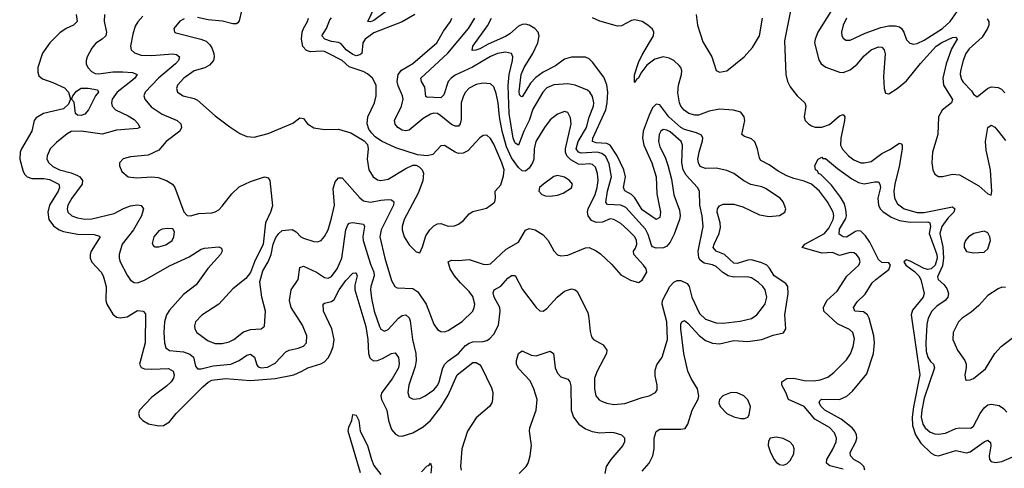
# Model space of a CAD drawing. Header units: inches. Extents: x 1843162 to 1959474, y 907081 to 1016326.
# Tile 381 of 656: x 1892122 to 1897704, y 960680 to 963220. Entities that reach past the tile are written whole.
import ezdxf

# ---------------------------------------------------------------- set-up
doc = ezdxf.new("R2010")
doc.units = ezdxf.units.IN
doc.header["$MEASUREMENT"] = 0
doc.layers.add('B8996', color=7, linetype='Continuous')

msp = doc.modelspace()

# ---------------------------------------------------------------- linework, layer by layer
at = {"layer": 'B8996', "color": 5}
for points, elevation in [([(1896748.6, 963311.4), (1896647.5, 963150), (1896630.7, 963110), (1896628.5, 963090), (1896652.8, 962992.8), (1896666, 962970), (1896691.8, 962951.8), (1896770, 962923), (1896790, 962922.3), (1896830, 962937), (1896870, 962968.1), (1896910, 963015.8), (1896950, 963050.6), (1896990, 963066), (1897010, 963064.9), (1897023.5, 963050), (1897027.5, 963027.5), (1897018.8, 962898.8), (1897022.2, 962830), (1897030, 962804.4), (1897050, 962801.5), (1897096.9, 962830), (1897150, 962873.7), (1897228.3, 962971.7), (1897317.3, 963070), (1897350, 963092.3), (1897410, 963118.8), (1897430, 963121.1), (1897435.3, 963115.3), (1897436.9, 963110), (1897405.4, 963054.6), (1897374, 962970), (1897356.3, 962890), (1897359.9, 962850), (1897410.6, 962769.4), (1897404.8, 962750), (1897352.3, 962707.7), (1897331.2, 962670), (1897327.5, 962570), (1897296.9, 962470), (1897293.3, 962410), (1897298.7, 962370), (1897310, 962344.9), (1897330, 962332.9), (1897352.6, 962332.6), (1897410, 962345.7), (1897450, 962342.8), (1897559.8, 962279.8), (1897610, 962234.9), (1897630, 962226.8), (1897633.3, 962246.7), (1897624.8, 962370), (1897602, 962482), (1897597.8, 962530), (1897609.9, 962610.1), (1897630, 962623.6), (1897650, 962611), (1897670, 962590.2), (1897710, 962536)], 520), ([(1892441.8, 963250), (1892447.1, 963210), (1892426.3, 963190), (1892384.7, 963170), (1892350, 963146.6), (1892292.6, 963090), (1892250, 963031.2), (1892225, 962950), (1892224.2, 962924.2), (1892230, 962902.4), (1892250, 962885.4), (1892310, 962864.8), (1892375, 962835), (1892399, 962810), (1892408.8, 962770), (1892397.8, 962742.2), (1892370, 962715.4), (1892256.4, 962690), (1892214.8, 962665.2), (1892203.5, 962650), (1892191, 962590), (1892131.1, 962490), (1892124.6, 962470), (1892121.6, 962430), (1892140.7, 962360.7), (1892150, 962343.5), (1892164.1, 962330), (1892190, 962320.7), (1892259, 962321), (1892290, 962316.5), (1892343, 962290), (1892347.7, 962270), (1892340.1, 962250), (1892291.5, 962170), (1892280.5, 962130), (1892286.1, 962090), (1892313.1, 962053.1), (1892345.4, 962030), (1892370, 962021), (1892450, 962005.8), (1892543.2, 962003.2), (1892574.5, 961994.5), (1892577, 961990), (1892527.1, 961910), (1892520.5, 961890), (1892521.2, 961870), (1892530, 961847.7), (1892582.9, 961790), (1892595.5, 961770), (1892611.2, 961710), (1892610.8, 961630.8), (1892614.8, 961610), (1892650, 961553.1), (1892670, 961536.9), (1892691.9, 961531.9), (1892730, 961538.5), (1892790, 961573.1), (1892822, 961570), (1892835.7, 961555.7), (1892833.1, 961390), (1892800.1, 961270), (1892810, 961250.2), (1892830, 961244.2), (1892870, 961241.2), (1892964.7, 961244.7), (1892991.2, 961230), (1892996.5, 961210), (1892992.7, 961190), (1892980.6, 961170), (1892954.8, 961145.2), (1892870, 961083.2), (1892800.6, 961010), (1892794.5, 960990), (1892801.5, 960970), (1892820.2, 960950), (1892852.7, 960932.7), (1892910, 960920.7), (1892936.7, 960923.3), (1892970, 960942.7), (1893008.7, 960991.3), (1893159.1, 961140.9), (1893190, 961167.9), (1893210, 961178.7), (1893287.8, 961187.8), (1893430, 961177.8), (1893570, 961188.6), (1893675.1, 961210), (1893721.6, 961230), (1893754.5, 961250), (1893828.5, 961271.5), (1893850, 961283.6), (1893870, 961305), (1893885.9, 961334.1), (1893898.7, 961370), (1893903.9, 961410), (1893891.8, 961470), (1893844.7, 961570), (1893842.6, 961610), (1893850, 961615.8), (1893890, 961625.6), (1893903.7, 961636.3), (1893932, 961690), (1893970, 961743), (1894010, 961784.4), (1894026.2, 961786.2), (1894030, 961785.5), (1894034.4, 961770), (1894022.6, 961717.4), (1894021.5, 961690), (1894083.6, 961483.6), (1894096.3, 961410), (1894099.1, 961330), (1894106.5, 961306.5), (1894115.6, 961295.6), (1894129.1, 961289.1), (1894150, 961290.7), (1894178.4, 961301.6), (1894230, 961331), (1894250, 961333.8), (1894270, 961308), (1894273.6, 961273.6), (1894268.7, 961250), (1894233.7, 961186.3), (1894175.1, 961110), (1894169.5, 961090), (1894173.4, 961070), (1894203.3, 961010), (1894213.4, 960950), (1894230, 960900.2), (1894252.7, 960872.7), (1894270, 960863.2), (1894290, 960861.5), (1894350, 960880.9), (1894410, 960915), (1894450, 960951.3), (1894510, 961025.9), (1894550, 961093.7), (1894602.1, 961210), (1894690, 961278.4), (1894710, 961279.5), (1894728.4, 961268.4), (1894737, 961257), (1894796.6, 961136.6), (1894803.2, 961110), (1894803, 961070), (1894798, 961050), (1894786, 961030), (1894710, 960966.6), (1894660.5, 960890), (1894628.8, 960790), (1894620.4, 960690), (1894625, 960670)], 520), ([(1892601.8, 963250), (1892600.2, 963210), (1892614.4, 963150), (1892610.2, 963130), (1892590, 963109.7), (1892553.3, 963086.7), (1892530, 963059.6), (1892503.6, 963010), (1892498.3, 962990), (1892499, 962970), (1892507.6, 962950), (1892528.1, 962928.1), (1892550, 962916.5), (1892570, 962914), (1892650, 962925.1), (1892706.1, 962926.1), (1892761.4, 962921.4), (1892787, 962910), (1892774.2, 962890), (1892751.8, 962870), (1892674.1, 962810), (1892646.5, 962770), (1892642.1, 962750), (1892646.6, 962730), (1892664.5, 962710), (1892736.2, 962676.2), (1892770, 962655.3), (1892793.8, 962630), (1892803.1, 962610), (1892790, 962604.2), (1892670, 962595.1), (1892590, 962571.4), (1892470.1, 962589.9), (1892413.1, 962586.9), (1892390, 962574.5), (1892330, 962526), (1892294.2, 962490), (1892277.1, 962450), (1892275.9, 962430), (1892286.2, 962410), (1892310.2, 962390), (1892347.7, 962370), (1892413, 962353), (1892450, 962337.5), (1892463.2, 962330), (1892477.8, 962310), (1892476.6, 962290), (1892416.4, 962210), (1892394.4, 962170), (1892390.8, 962150), (1892395.4, 962130), (1892417.7, 962110), (1892450, 962097.7), (1892490, 962090.6), (1892530, 962092), (1892656.7, 962123.3), (1892710, 962152.1), (1892750, 962166.6), (1892790, 962172.4), (1892810, 962168.9), (1892822.9, 962150), (1892812.5, 962110), (1892766.3, 962030), (1892702.3, 961950), (1892685.4, 961890), (1892685.4, 961870), (1892691.8, 961850), (1892730, 961773.7), (1892750, 961745.3), (1892770, 961731.7), (1892790, 961730.2), (1892830, 961745.2), (1892970, 961825.9), (1893083, 961877), (1893150, 961921.2), (1893170, 961927.3), (1893250, 961934), (1893266.2, 961926.2), (1893268.7, 961910), (1893260.2, 961890), (1893189.1, 961810.9), (1893121.7, 961718.3), (1893050, 961663.5), (1892970, 961575.2), (1892954.2, 961550), (1892941.9, 961510), (1892938.4, 961450), (1892942, 961390), (1892950, 961362.6), (1892970, 961346.7), (1893050, 961339.5), (1893086.6, 961326.6), (1893106.7, 961310), (1893118.8, 961258.8), (1893130, 961243.6), (1893150, 961244.3), (1893218.9, 961261.1), (1893318.9, 961270), (1893366, 961290), (1893410, 961321.7), (1893430, 961325.9), (1893451.9, 961310), (1893465.8, 961265.8), (1893474.5, 961254.5), (1893490, 961248.7), (1893527.4, 961252.6), (1893570, 961275.8), (1893630, 961339.2), (1893650, 961348.3), (1893700.5, 961359.5), (1893730, 961372.7), (1893747.3, 961390), (1893749.7, 961430), (1893725.7, 961490), (1893661.4, 961590), (1893651.6, 961630), (1893661, 961690), (1893699.5, 961750), (1893710, 961817.3), (1893730, 961824.9), (1893804, 961790), (1893850, 961760.9), (1893870, 961757.4), (1893890, 961767), (1893921.7, 961810), (1893947.5, 961870), (1893969.9, 962030.1), (1893981.2, 962058.8), (1893990, 962069), (1894008.7, 962071.3), (1894070, 962062), (1894076, 962050), (1894067.6, 961992.4), (1894069.1, 961970), (1894110, 961836.1), (1894128.8, 961790), (1894131.4, 961770), (1894112.9, 961710), (1894110.7, 961690), (1894116.8, 961643.2), (1894130.6, 961570), (1894162.4, 961482.4), (1894170, 961467.7), (1894190, 961456.2), (1894210, 961465.2), (1894270, 961530.9), (1894290, 961544.8), (1894310, 961548.4), (1894330, 961531.5), (1894335.7, 961515.7), (1894349.2, 961410), (1894367.2, 961330), (1894369.5, 961290), (1894363.5, 961256.5), (1894327.8, 961150), (1894321.3, 961110), (1894330, 961083), (1894351.5, 961071.5), (1894390, 961074.9), (1894419.7, 961090), (1894470, 961125.4), (1894490, 961149.2), (1894500.5, 961170), (1894520.2, 961250), (1894531.2, 961270), (1894550.7, 961289.3), (1894609.8, 961330), (1894650, 961375.8), (1894670, 961389.5), (1894690, 961395.9), (1894750, 961397.5), (1894770, 961403.6), (1894786.1, 961413.9), (1894810, 961439.5), (1894835.5, 961490), (1894846.5, 961570), (1894843.2, 961590), (1894810.7, 961650), (1894805.3, 961674.7), (1894811.6, 961690), (1894850, 961712.1), (1894890, 961756.1), (1894910, 961771.3), (1894931, 961771), (1894971.8, 961691.8), (1895050, 961590.3), (1895070, 961572), (1895090, 961570.3), (1895110, 961584.2), (1895168.7, 961650), (1895210, 961684.1), (1895250, 961696.5), (1895271.6, 961691.6), (1895281.8, 961681.8), (1895342.3, 961562.3), (1895349.3, 961530), (1895355.2, 961455.2), (1895364.2, 961424.2), (1895374.9, 961410), (1895430, 961379), (1895450.2, 961350), (1895449.2, 961330), (1895395.3, 961230), (1895381.3, 961190), (1895380.6, 961130), (1895388.2, 961090), (1895407.8, 961067.8), (1895421, 961061), (1895450, 961049.2), (1895490, 961041.6), (1895553, 961047), (1895650, 961081.8), (1895689.8, 961090.2), (1895726.6, 961110), (1895735.3, 961124.7), (1895736.1, 961150), (1895723.8, 961203.8), (1895723.9, 961236.1), (1895733.8, 961266.2), (1895764.1, 961310), (1895793.8, 961410), (1895790.7, 961510), (1895763.2, 961610), (1895765.4, 961630), (1895806.9, 961710), (1895830, 961733.9), (1895850, 961742.7), (1895870, 961742.7), (1895906.8, 961726.8), (1895916.8, 961710), (1895931.6, 961650), (1895976.6, 961556.6), (1896010, 961524.4), (1896070, 961503.1), (1896110, 961501.2), (1896207.1, 961512.9), (1896271, 961529), (1896300.4, 961550), (1896333.8, 961590), (1896347.9, 961612.1), (1896356.8, 961650), (1896348, 961690), (1896334.2, 961710), (1896310, 961732.2), (1896270, 961758.1), (1896245.1, 961765.1), (1896170, 961762.6), (1896138.2, 961770), (1896108.4, 961788.4), (1896070, 961823.6), (1896050, 961832.9), (1896002.5, 961842.5), (1895979.2, 961859.2), (1895972.3, 961872.3), (1895968.5, 961910), (1895995.8, 962050), (1895990, 962109.2), (1895976.8, 962170), (1895975.3, 962250), (1895964.5, 962270), (1895899.9, 962339.9), (1895882.5, 962370), (1895874.9, 962410), (1895880.2, 962510), (1895871.9, 962530), (1895810, 962584.9), (1895790, 962595.6), (1895770, 962598.6), (1895756.5, 962590), (1895747.5, 962570), (1895743.1, 962530), (1895750, 962500.3), (1895781.2, 962441.2), (1895797.2, 962397.2), (1895817.1, 962317.1), (1895831, 962229), (1895861.6, 962141.6), (1895866.1, 962110), (1895863.1, 962090), (1895833.1, 962006.9), (1895810, 961961.1), (1895790, 961938.8), (1895770.9, 961929.1), (1895730, 961927), (1895710, 961935), (1895703.5, 961943.5), (1895684.8, 962004.8), (1895670, 962033.7), (1895557.2, 962157.2), (1895530, 962169.9), (1895453.9, 962173.9), (1895445.2, 962185.2), (1895454.4, 962250), (1895476.5, 962330), (1895464, 962404), (1895445.6, 962445.6), (1895423, 962463), (1895396.2, 962470), (1895304.7, 962464.7), (1895289.9, 962470), (1895276.8, 962490), (1895287.4, 962530), (1895334.7, 962610), (1895351.1, 962668.9), (1895375.5, 962730), (1895377.4, 962750), (1895370, 962784.7), (1895353.8, 962810), (1895341.2, 962821.2), (1895270.5, 962850.5), (1895230, 962857.5), (1895150, 962852.5), (1895110, 962834.9), (1895088.2, 962810), (1895030, 962714.2), (1895011, 962650), (1894979.5, 962590), (1894950, 962509.8), (1894930, 962521.1), (1894919.7, 962550), (1894896, 962690), (1894891.4, 962848.6), (1894897.5, 962910), (1894915.9, 962990), (1894917, 963010), (1894909.6, 963030), (1894876.6, 963036.6), (1894830, 963029.3), (1894790, 963011.7), (1894687.9, 962952.1), (1894590, 962906.7), (1894567.2, 962890), (1894550.1, 962869.9), (1894525.8, 962794.2), (1894510, 962777.5), (1894430, 962781.4), (1894424.9, 962784.9), (1894418.9, 962838.9), (1894400.3, 962870), (1894395.1, 962890), (1894548.1, 963031.9), (1894666.7, 963170), (1894702.7, 963230)], 540), ([(1892820.3, 963239.7), (1892792.1, 963207.9), (1892777, 963183), (1892762.3, 963137.7), (1892749.4, 963070), (1892753.4, 963050), (1892772.4, 963032.4), (1892810, 963020.6), (1892870, 963017.2), (1892987.1, 963027.1), (1893010, 963022.9), (1893027.7, 963010), (1893022.2, 962990), (1893005.1, 962970), (1892908.5, 962890), (1892832.1, 962810), (1892824.9, 962790), (1892831.1, 962770), (1892867.5, 962727.5), (1892930, 962685.9), (1893014.9, 962650), (1893036, 962630), (1893038.9, 962610), (1893030.3, 962590), (1892952.7, 962530), (1892910, 962481.2), (1892850, 962452.9), (1892750, 962444), (1892707.3, 962432.7), (1892687.3, 962410), (1892687.7, 962392.3), (1892701.2, 962361.2), (1892736, 962330), (1892784.7, 962324.7), (1892870, 962330.2), (1892907.5, 962327.5), (1892954, 962310), (1892987.6, 962290), (1893001.2, 962270), (1893053, 962133), (1893070.8, 962110.8), (1893090, 962110.7), (1893136.6, 962123.4), (1893210, 962127), (1893230, 962132), (1893250, 962144.2), (1893270, 962164.2), (1893324.8, 962235.2), (1893366.7, 962273.3), (1893430, 962304.1), (1893510, 962330.3), (1893530, 962324.9), (1893540.4, 962310), (1893554.1, 962165.9), (1893542.7, 962130), (1893514.9, 962070), (1893501.5, 961950), (1893452.4, 961850), (1893430.4, 961789.6), (1893404.2, 961755.8), (1893330, 961696.9), (1893250.7, 961609.3), (1893153.4, 961546.6), (1893117.7, 961510), (1893112.7, 961487.3), (1893115.2, 961470), (1893126.2, 961450), (1893190, 961401.7), (1893230, 961386), (1893270, 961387.3), (1893310, 961396.2), (1893335.4, 961410), (1893390, 961453.4), (1893430, 961466.2), (1893490, 961470.3), (1893510, 961484.4), (1893514.6, 961570), (1893494, 961650), (1893483.1, 961736.9), (1893500.9, 961799.1), (1893530.8, 961850), (1893547.3, 961890), (1893559.1, 961950), (1893572.9, 961987.1), (1893590, 962010.7), (1893610, 962027.7), (1893667, 962033), (1893690, 962019.3), (1893714.9, 961990), (1893730, 961982.8), (1893790, 961963.6), (1893810, 961962.6), (1893830, 961970.4), (1893850, 961992.4), (1893869.8, 962030), (1893890, 962097.1), (1893906.7, 962170), (1893898.1, 962261.9), (1893910, 962302), (1893930, 962325.5), (1893950, 962324.4), (1894050, 962211.8), (1894070, 962195.1), (1894110, 962186.9), (1894170, 962199.3), (1894210, 962201.5), (1894230, 962200.2), (1894243.7, 962190), (1894240.7, 962170), (1894170.1, 962030), (1894164, 961990), (1894192.5, 961870), (1894230, 961743.8), (1894249.3, 961709.3), (1894261.7, 961701.7), (1894350, 961699), (1894379.8, 961679.8), (1894426.4, 961610), (1894470, 961497.1), (1894490, 961466.7), (1894510, 961454.6), (1894530, 961452.9), (1894550, 961459.6), (1894630, 961511.1), (1894689.8, 961570), (1894699.1, 961590), (1894701.5, 961610), (1894690, 961653.5), (1894670, 961681.6), (1894620.2, 961730), (1894586.7, 961770), (1894561.6, 961810), (1894551.6, 961850), (1894570, 961859.7), (1894610, 961857.1), (1894670, 961862), (1894750, 961836.6), (1894770, 961834.2), (1894790, 961837.8), (1894879.7, 961920.3), (1894950, 961960.9), (1894990, 962028), (1895010, 962038.3), (1895044.9, 962030), (1895090, 962003.1), (1895118, 961970), (1895150, 961910.7), (1895170, 961888.2), (1895190, 961882.4), (1895230, 961887.2), (1895330, 961929), (1895350, 961930.2), (1895390, 961911.9), (1895414.5, 961894.5), (1895476.5, 961836.5), (1895530, 961774.9), (1895584.9, 961744.9), (1895630, 961733), (1895650, 961745.5), (1895676.3, 961790), (1895672.8, 961810), (1895658.3, 961830), (1895603.5, 961890), (1895602.4, 961910), (1895613.6, 961926.4), (1895621.4, 961950), (1895618.5, 961970), (1895609.9, 961990), (1895570, 962031.2), (1895530, 962067), (1895490, 962089.8), (1895470, 962092.3), (1895425.1, 962074.9), (1895390, 962071.4), (1895364.3, 962084.3), (1895345.2, 962110), (1895340.8, 962130), (1895344.1, 962150), (1895384.6, 962230), (1895396.4, 962270), (1895401.3, 962310), (1895396.7, 962350), (1895385.6, 962385.6), (1895370, 962400.5), (1895350, 962404.8), (1895310, 962399.7), (1895290, 962402.3), (1895246.6, 962426.6), (1895223, 962450), (1895215.8, 962470), (1895215.9, 962490), (1895248.5, 962630), (1895245.2, 962665.2), (1895230, 962694.3), (1895210, 962700.4), (1895170, 962686.2), (1895130, 962653.6), (1895097.4, 962610), (1895047.6, 962530), (1895038, 962490), (1895035.7, 962430), (1895028.7, 962410), (1895010, 962379.1), (1894990, 962363.4), (1894970, 962364.2), (1894950, 962382.8), (1894910, 962438.1), (1894881.4, 962501.4), (1894857.2, 962590), (1894842.8, 962670), (1894835.1, 962750), (1894823.5, 962803.5), (1894810, 962841.1), (1894790, 962856.4), (1894750, 962862), (1894710, 962854.1), (1894670, 962833.2), (1894649.1, 962810.9), (1894637.1, 962790), (1894624.6, 962750), (1894624.6, 962655.4), (1894618.2, 962630), (1894610, 962618), (1894590, 962616.8), (1894570, 962626.9), (1894510, 962676.6), (1894490, 962688.5), (1894470, 962691.2), (1894450, 962685), (1894410, 962661.7), (1894330, 962594.3), (1894310, 962590.5), (1894290, 962594.9), (1894265.4, 962610), (1894250, 962629.8), (1894247, 962650), (1894285.9, 962730), (1894294.9, 962770), (1894292.7, 962790), (1894266.5, 962846.5), (1894260.8, 962870), (1894268.1, 962910), (1894286.2, 962933.8), (1894350, 962971.7), (1894487.3, 963090), (1894524.7, 963155.3), (1894563.7, 963210), (1894571.4, 963230)], 560), ([(1893379.8, 963270), (1893366.4, 963213.6), (1893357.7, 963202.3), (1893350, 963197.7), (1893330, 963197.8), (1893272.2, 963212.2), (1893190, 963219.2), (1893130, 963233.9)], 580), ([(1894362.5, 963250), (1894290, 963208.1), (1894130, 963145.7), (1894080.7, 963110), (1894067, 963090), (1894061.1, 963030), (1894050, 963021.1), (1894030, 963016.4), (1894010, 963022.7), (1893972.8, 963050), (1893944.6, 963084.6), (1893930, 963092), (1893890, 963096.9), (1893851.7, 963110), (1893834.2, 963130), (1893861.1, 963170), (1893880.6, 963219.4), (1893889.3, 963230.7)], 560), ([(1894195.8, 963264.2), (1894130, 963216.6), (1894110, 963208.1), (1894096, 963210), (1894132.6, 963290)], 540), ([(1895956.8, 963250), (1895964.9, 963190), (1895995.6, 963095.6), (1896045.1, 963010), (1896070, 962933.4), (1896090, 962923.7), (1896130, 962931.3), (1896228.6, 963010), (1896276.1, 963063.9), (1896316.3, 963130), (1896333.4, 963230)], 480), ([(1896491.3, 963270), (1896458.3, 963101.7), (1896465.5, 962910), (1896474.8, 962870), (1896490, 962839.5), (1896530, 962789), (1896572.3, 962750), (1896578.1, 962730), (1896568.3, 962670), (1896574.2, 962650), (1896592.9, 962630), (1896610, 962619.6), (1896631.5, 962611.5), (1896670, 962611), (1896712.6, 962627.4), (1896770, 962675.3), (1896790, 962684.2), (1896799.2, 962670), (1896797.9, 962650), (1896776.8, 962550), (1896775.7, 962510), (1896786.5, 962486.5), (1896820.9, 962450), (1896850, 962427.7), (1896890, 962410.7), (1896910, 962409.5), (1896950, 962416.8), (1897010, 962463), (1897055.1, 962484.9), (1897110, 962521.7), (1897118.4, 962518.4), (1897124.9, 962510), (1897124.1, 962490), (1897108.5, 962388.5), (1897083.4, 962290), (1897077.6, 962250), (1897081, 962210), (1897098.7, 962178.7), (1897136.9, 962150), (1897210, 962129.5), (1897250, 962128.9), (1897410, 962160.5), (1897423.5, 962150), (1897417.1, 962130), (1897384.2, 962095.8), (1897350.1, 962050), (1897338.8, 962010), (1897355.2, 961935.2), (1897360.1, 961870), (1897352.7, 961827.3), (1897325.1, 961765.1), (1897328.6, 961750), (1897360.8, 961720.8), (1897377.7, 961697.7), (1897386.7, 961670), (1897384.6, 961650), (1897369.1, 961630.9), (1897320.9, 961599.1), (1897293.1, 961570), (1897272.7, 961530), (1897265.5, 961494.5), (1897258.2, 961390), (1897260.9, 961340.9), (1897270, 961308.8), (1897285.3, 961285.3), (1897302.5, 961270), (1897309, 961250), (1897250, 961076.4), (1897236.4, 961010), (1897233.4, 960970), (1897242.5, 960930), (1897254.7, 960910), (1897284.2, 960884.2), (1897310, 960874.6), (1897330, 960872.7), (1897370, 960878.8), (1897430, 960905.9), (1897450, 960910.1), (1897513.4, 960906.6), (1897530, 960918.6), (1897566.4, 960990), (1897590, 961023.2), (1897610, 961039.1), (1897630, 961043.7), (1897675.3, 961035.3), (1897699.6, 961019.6), (1897718.5, 960998.5)], 480), ([(1896810, 963228.4), (1896790.2, 963190), (1896781.2, 963150), (1896783.6, 963130), (1896790, 963115.5), (1896805.1, 963105.1), (1896830, 963104.7), (1896915.3, 963144.7), (1897004.4, 963175.6), (1897050, 963186.4), (1897086.7, 963186.7), (1897110, 963179.5), (1897121.7, 963170), (1897134.5, 963150), (1897150, 963106.7), (1897167.7, 963087.7), (1897190, 963082), (1897210, 963085.2), (1897250, 963104.1), (1897353.1, 963170), (1897396.9, 963210), (1897450, 963285)], 540), ([(1893054, 963226), (1893030, 963211.6), (1892995.3, 963170), (1892999.1, 963150), (1893006.8, 963146.8), (1893149.5, 963109.5), (1893178.2, 963098.2), (1893199.1, 963079.1), (1893210, 963062), (1893222, 963030), (1893224, 963010), (1893220.6, 962990), (1893197.7, 962962.3), (1893171.3, 962948.7), (1893110, 962931.5), (1893051.8, 962890), (1893016.9, 962850), (1893010.2, 962830), (1893016.5, 962810), (1893048.2, 962790), (1893110, 962774), (1893130, 962764), (1893230, 962676.5), (1893313.5, 962613.5), (1893370, 962576.5), (1893410, 962558.7), (1893450, 962554.9), (1893530, 962575.2), (1893670, 962634.9), (1893710, 962665.5), (1893730, 962661.6), (1893753.7, 962630), (1893790, 962607.9), (1893850, 962598.8), (1893930, 962599.7), (1893998.9, 962578.9), (1894074.8, 962534.8), (1894093.8, 962513.8), (1894097.4, 962490), (1894091.1, 962430), (1894100.2, 962370), (1894124.7, 962330), (1894150, 962314), (1894170, 962309.4), (1894210, 962317), (1894310, 962378.5), (1894350, 962397.6), (1894370, 962395.8), (1894387.1, 962387.1), (1894403.7, 962370), (1894411.3, 962351.3), (1894407.9, 962307.9), (1894381, 962239), (1894302.3, 962090), (1894290.2, 962050), (1894289.4, 962030), (1894300.7, 961990), (1894330, 961946.4), (1894370, 961905.5), (1894390, 961900.7), (1894405.9, 961934.1), (1894424.1, 961995.9), (1894447, 962030), (1894470, 962053.4), (1894490, 962064.4), (1894510, 962066.2), (1894550, 962051.6), (1894586.1, 962053.9), (1894610, 962061.7), (1894636.9, 962083.1), (1894670, 962120.4), (1894690, 962134.4), (1894767.7, 962152.3), (1894810, 962182.8), (1894816, 962190), (1894819.3, 962210), (1894817.2, 962250), (1894850, 962286), (1894864.1, 962335.9), (1894867.5, 962370), (1894855.9, 962410), (1894810, 962514.8), (1894790, 962547.6), (1894770, 962566), (1894750, 962565.1), (1894730, 962551), (1894662.3, 962477.7), (1894636.2, 962463.8), (1894610, 962463.1), (1894590.5, 962470.5), (1894530, 962508), (1894510, 962506), (1894463.5, 962456.5), (1894431.2, 962448.8), (1894376.2, 962456.2), (1894254.4, 962494.4), (1894173.1, 962533.1), (1894137.6, 962557.6), (1894117.6, 962577.6), (1894101.3, 962601.3), (1894091.1, 962630), (1894095.5, 962670), (1894133.7, 962750), (1894142.7, 962790), (1894142.6, 962850), (1894122, 962890), (1894093.9, 962913.9), (1894068.1, 962928.1), (1893990, 962954.1), (1893949.6, 962989.6), (1893872.5, 963030), (1893850, 963039.5), (1893830, 963041.7), (1893770, 963038.2), (1893746.9, 963046.9), (1893727.8, 963067.8), (1893719.5, 963110), (1893722.8, 963150), (1893730, 963171.4), (1893753.8, 963210), (1893759.5, 963230)], 580), ([(1895650, 960663.2), (1895690.7, 960710), (1895711.3, 960750), (1895717.9, 960790), (1895717.9, 960850), (1895730, 960888.7), (1895750, 960901.8), (1895870, 960901.3), (1895894, 960906), (1895909.8, 960930.2), (1895934, 961010), (1895968.3, 961071.7), (1895972.4, 961090), (1895964.6, 961130), (1895928.6, 961188.6), (1895910.3, 961230), (1895887.5, 961330), (1895869.5, 961470.5), (1895870, 961496), (1895876.2, 961510), (1895890, 961517.7), (1895910, 961501.8), (1895973, 961433), (1896010, 961403.3), (1896050, 961389.1), (1896090, 961384.2), (1896170, 961404.6), (1896250, 961398.4), (1896330, 961409.5), (1896393.8, 961433.8), (1896451.8, 961448.2), (1896464.4, 961470), (1896459.9, 961550), (1896479.2, 961670), (1896476.3, 961710), (1896465.9, 961725.9), (1896399, 961770), (1896373.6, 961813.6), (1896356.8, 961830), (1896330, 961844.3), (1896270, 961859.9), (1896250, 961858.5), (1896190, 961839), (1896170, 961841.7), (1896117.6, 961890), (1896070.3, 961910.3), (1896053.4, 961930), (1896058.1, 961950), (1896086.6, 962010), (1896095.3, 962044.7), (1896093.6, 962070), (1896076.4, 962130), (1896078.1, 962150), (1896090, 962166.4), (1896110, 962176.3), (1896170, 962176.1), (1896221, 962161), (1896316, 962116), (1896370, 962105.5), (1896430, 962111.8), (1896458.7, 962130), (1896465.3, 962150), (1896450, 962189.7), (1896433.5, 962210), (1896350, 962264.3), (1896330, 962273.2), (1896266.7, 962286.7), (1896227.8, 962307.8), (1896170, 962349.9), (1896130, 962367.4), (1896070, 962380.2), (1896010, 962377.5), (1895980.2, 962390), (1895969.2, 962409.2), (1895967.1, 962430), (1895973.7, 962470), (1895993.6, 962533.6), (1895995, 962550), (1895986.3, 962566.3), (1895959.5, 962579.5), (1895890, 962598.3), (1895870, 962609.3), (1895801.2, 962670), (1895750, 962738.7), (1895730, 962742.7), (1895710, 962720.9), (1895690, 962680.4), (1895656.5, 962590), (1895652.9, 962550), (1895659.3, 962510), (1895705.2, 962410), (1895730.4, 962330), (1895733.8, 962233.8), (1895754.1, 962130), (1895750, 962100.7), (1895730, 962088.9), (1895650, 962144.4), (1895610, 962212.4), (1895590.5, 962230.5), (1895552, 962252), (1895544.1, 962270), (1895556.2, 962330), (1895546.5, 962370), (1895509.4, 962450), (1895470, 962509.9), (1895450, 962520.1), (1895390, 962522.6), (1895369.3, 962530), (1895371.2, 962550), (1895445.6, 962710), (1895452.5, 962750), (1895455.2, 962810), (1895451.3, 962851.3), (1895434.3, 962894.3), (1895370, 962980.3), (1895350, 962999.8), (1895330, 963007.9), (1895250, 963008.4), (1895210, 962997.4), (1895159.8, 962960.2), (1895090, 962924.2), (1895047.2, 962892.8), (1895018.3, 962861.7), (1894970, 962784), (1894965.5, 962785.5), (1894955.6, 962795.6), (1894953.4, 962813.4), (1894963.8, 962910), (1894982.4, 962950), (1895031.4, 963030), (1895059.4, 963090), (1895067.4, 963130), (1895060.8, 963150), (1895042.6, 963170), (1895010, 963190.4), (1894990, 963195.4), (1894970, 963192.8), (1894950, 963183.4), (1894900.2, 963139.8), (1894875.5, 963124.5), (1894777.2, 963082.8), (1894730, 963055.2), (1894707.3, 963047.3), (1894686.8, 963046.8), (1894690.8, 963070), (1894773.3, 963186.7), (1894796.8, 963230)], 520), ([(1896790, 960674.4), (1896714.3, 960694.3), (1896695.3, 960710), (1896697.5, 960730), (1896732.4, 960787.6), (1896750.5, 960830), (1896752.9, 960850), (1896741.2, 960881.2), (1896712, 960912), (1896630, 960958.5), (1896569.3, 961029.3), (1896480.2, 961070), (1896465.8, 961110), (1896442, 961150), (1896442.3, 961170), (1896471, 961189), (1896510, 961191), (1896570, 961177.8), (1896624.8, 961175.2), (1896659.6, 961180.4), (1896703.1, 961196.9), (1896737, 961223), (1896810, 961293.9), (1896832.2, 961327.8), (1896847.2, 961370), (1896854, 961414), (1896846, 961450), (1896825.9, 961465.9), (1896759.1, 961499.1), (1896679.8, 961570), (1896678.7, 961590), (1896697.5, 961630), (1896756.2, 961683.8), (1896811.9, 961768.1), (1896879.7, 961830), (1896886.6, 961850), (1896880.5, 961870), (1896866, 961890), (1896850, 961900.4), (1896830, 961902.4), (1896770, 961885.6), (1896730, 961902.8), (1896670, 961899.1), (1896558, 961930), (1896572.4, 961950), (1896684.2, 962010), (1896710, 962039.3), (1896734.4, 962090), (1896736.7, 962110), (1896733.7, 962130), (1896702, 962190), (1896656.4, 962250), (1896610, 962289.5), (1896570, 962306.8), (1896510, 962320.6), (1896470, 962336.8), (1896422.7, 962362.7), (1896370, 962399.5), (1896323.4, 962423.4), (1896316.2, 962436.2), (1896304.8, 962490), (1896288.6, 962528.6), (1896270, 962546), (1896230, 962559.9), (1896215.1, 962570), (1896233.6, 962650), (1896229.9, 962670), (1896210, 962696), (1896168.8, 962708.8), (1896090, 962713.1), (1896030, 962703.4), (1895970, 962680.1), (1895950, 962679.2), (1895916.2, 962690), (1895888.4, 962708.4), (1895870, 962730), (1895861.6, 962750), (1895853, 962807), (1895857.4, 962850), (1895874.6, 962910), (1895875.6, 962930), (1895869.9, 962950), (1895861.3, 962961.3), (1895830, 962989.5), (1895803.2, 963003.2), (1895770, 963010.4), (1895723.2, 962996.8), (1895677.4, 962962.6), (1895642.9, 962917.1), (1895630, 962889), (1895618.4, 962881.6), (1895610, 962865.6), (1895607.1, 962867.1), (1895607.8, 962907.8), (1895630, 962978.6), (1895650, 963020.9), (1895715.9, 963130), (1895717.6, 963150), (1895710, 963166.9), (1895682.9, 963190), (1895650, 963210.9), (1895610, 963220.1), (1895590, 963216), (1895534.2, 963185.8), (1895510, 963183.9), (1895410, 963213.1), (1895370, 963232)], 480), ([(1897606, 963226), (1897616.8, 963210), (1897615.9, 963190), (1897608.9, 963170), (1897578.7, 963121.3), (1897505, 963055), (1897486.6, 963030), (1897470.1, 962990), (1897455, 962930), (1897454.1, 962910), (1897461.9, 962881.9), (1897470, 962867.1), (1897517.5, 962817.5), (1897530, 962798.7), (1897550, 962783.7), (1897608.3, 962831.7), (1897630, 962840.9), (1897670, 962837.1), (1897687.5, 962827.5), (1897706.1, 962806.1)], 540), ([(1896913.7, 960670), (1896907.7, 960690), (1896887.7, 960710), (1896850.6, 960730.6), (1896832.1, 960750), (1896830.4, 960770), (1896862, 960830), (1896867.7, 960850), (1896866.1, 960870), (1896857.3, 960890), (1896841.8, 960910), (1896779.2, 960959.2), (1896685.7, 961010), (1896666, 961030), (1896655.1, 961050), (1896657.1, 961062.9), (1896668, 961072), (1896769.4, 961070.6), (1896811.5, 961088.5), (1896843.9, 961116.1), (1896924.4, 961215.6), (1896961.8, 961330), (1896968.7, 961390), (1896964.5, 961430), (1896937.3, 961530), (1896928.5, 961548.5), (1896905.4, 961565.4), (1896856, 961570), (1896849.1, 961590), (1896870, 961623.5), (1896914.2, 961665.8), (1896955.2, 961730), (1896975.3, 961750), (1897050, 961806.1), (1897058.9, 961830), (1897050, 961843.8), (1897010, 961845.6), (1896990, 961863.1), (1896941, 961961), (1896917.4, 961997.4), (1896890, 962022.8), (1896870, 962024.3), (1896859.8, 962020.2), (1896810, 961989.5), (1896789.8, 961990), (1896766.9, 962006.9), (1896770, 962034), (1896805.1, 962094.9), (1896808.5, 962110), (1896806.3, 962146.3), (1896797.1, 962177.1), (1896776.1, 962216.1), (1896723.6, 962283.6), (1896664.5, 962344.5), (1896649.7, 962350), (1896644.2, 962364.2), (1896634, 962370), (1896630, 962394), (1896648.9, 962431.1), (1896670, 962442), (1896675.3, 962435.3), (1896690, 962434.9), (1896757.3, 962377.3), (1896838.9, 962318.9), (1896878.1, 962298.1), (1896910, 962290.7), (1896970, 962303), (1896990, 962301.8), (1896998.4, 962290), (1897001.3, 962270), (1896987.3, 962210), (1896991, 962170), (1897000.7, 962150), (1897014.6, 962134.6), (1897062.1, 962102.1), (1897110, 962082.5), (1897170, 962074.6), (1897270, 962076.3), (1897282.1, 962070), (1897285.1, 962050), (1897278.1, 962010), (1897322.1, 961890), (1897324, 961870), (1897311.5, 961830), (1897290, 961809), (1897270, 961805.5), (1897250, 961811.3), (1897170, 961853.7), (1897150, 961860.2), (1897133.6, 961850), (1897145.6, 961830), (1897194.8, 961794.8), (1897219.3, 961770), (1897231, 961750), (1897250.2, 961670), (1897243.9, 961650), (1897184, 961576), (1897175.1, 961550), (1897224.8, 961210), (1897188.4, 961028.4), (1897181.9, 960970), (1897183.2, 960923.2), (1897200.6, 960870), (1897230, 960822.1), (1897290, 960766.6), (1897310, 960755), (1897330, 960751.3), (1897430, 960780.9), (1897490, 960767.9), (1897510, 960773.8), (1897590, 960830.9), (1897610, 960838.6), (1897625.5, 960825.5), (1897627.7, 960807.7), (1897618.4, 960750), (1897620.1, 960730), (1897630, 960717.8), (1897653.2, 960713.2), (1897690, 960719.1), (1897781.8, 960758.2)], 460), ([(1897710, 961703.5), (1897690, 961705), (1897670, 961697.3), (1897610, 961657.8), (1897558.6, 961601.4), (1897515.6, 961564.4), (1897464.8, 961530), (1897445.1, 961510), (1897413.1, 961450), (1897411.7, 961410), (1897438.3, 961350), (1897480.1, 961290), (1897487.2, 961270), (1897488.1, 961250), (1897480.2, 961210), (1897483.9, 961183.9), (1897490, 961178.4), (1897510, 961180.2), (1897530, 961189.4), (1897596.6, 961243.4), (1897650.9, 961330), (1897686.2, 961370), (1897750, 961419.3)], 520), ([(1894953.8, 960650), (1894994, 960690), (1895005, 960710), (1895015.8, 960750), (1895023, 960810), (1895012.5, 960890), (1895014.7, 960910), (1895049.3, 961010), (1895054.9, 961070), (1895037.3, 961130), (1895015, 961175), (1894950, 961245.1), (1894938.4, 961270), (1894937.6, 961290), (1894949.8, 961330), (1894970, 961344.4), (1895021.2, 961321.2), (1895050, 961316.5), (1895130, 961344.2), (1895148.4, 961330), (1895158.4, 961250), (1895170, 961218.7), (1895190, 961199), (1895230, 961184.2), (1895240.8, 961170), (1895246.3, 961146.3), (1895248.5, 961008.5), (1895262, 960970), (1895292.3, 960930), (1895330, 960903.2), (1895368.2, 960888.2), (1895410, 960881.5), (1895470, 960885.6), (1895490, 960882), (1895533.4, 960870), (1895550, 960853.4), (1895550.2, 960830), (1895540.7, 960810), (1895473.2, 960730), (1895447.1, 960690), (1895439.5, 960650)], 520), ([(1894053.6, 960653.6), (1893984.1, 960890), (1893987.1, 960912.9), (1894003.8, 960950), (1894010, 960984), (1894030, 960980.9), (1894044.2, 960950), (1894052.2, 960890), (1894093.9, 960810), (1894115.7, 960730), (1894130, 960695.7), (1894170, 960645.3)], 480), ([(1894399.2, 960660.8), (1894430, 960691.4), (1894442.7, 960697.3), (1894450, 960708.7), (1894457, 960690), (1894453, 960653)], 480)]:
    msp.add_lwpolyline(points, dxfattribs=dict(at, elevation=elevation))
for points, elevation in [([(1892470, 962677.8), (1892450, 962680.5), (1892437.7, 962690), (1892430, 962753.2), (1892416, 962770), (1892423.7, 962790), (1892444.3, 962815.7), (1892470, 962831.9), (1892510, 962832.3), (1892562.5, 962822.5), (1892568.8, 962810), (1892550.7, 962789.3), (1892511.7, 962710), (1892490, 962685.7)], 520), ([(1895170, 962338.7), (1895150, 962332.1), (1895090.4, 962290), (1895068.2, 962270), (1895065.5, 962250), (1895082, 962230), (1895103.4, 962223.4), (1895130, 962221.3), (1895170, 962226.5), (1895202, 962238), (1895250, 962267.7), (1895255.6, 962290), (1895238.7, 962310), (1895210, 962329.7)], 580), ([(1892958.3, 962038.3), (1892930, 962033.7), (1892910, 962024), (1892881.8, 961990), (1892872.5, 961952.5), (1892880.2, 961940.2), (1892890, 961934.4), (1892910, 961934.6), (1892950, 961945.6), (1892985.1, 961970), (1892995.1, 961990), (1892998.7, 962018.7), (1892990, 962036)], 560), ([(1897590, 962022.2), (1897530.4, 962010), (1897500.2, 961990), (1897483.9, 961970), (1897476.6, 961950), (1897476.8, 961930), (1897490, 961908.4), (1897530, 961899.7), (1897590, 961904.9), (1897610, 961923.8), (1897625, 961970), (1897622.4, 961990), (1897610, 962014.3)], 520), ([(1896156, 961110), (1896108.4, 961090), (1896088.5, 961070), (1896084.6, 961050), (1896092.7, 961030), (1896130, 960991.3), (1896170, 960971.1), (1896210, 960962), (1896230, 960962.6), (1896249.7, 960970.3), (1896256.8, 960983.2), (1896264.6, 961030), (1896250, 961068.2), (1896226.2, 961090), (1896190, 961108.4)], 520), ([(1896410, 960856), (1896376.3, 960850), (1896366.6, 960833.4), (1896365.8, 960810), (1896377.5, 960770), (1896399.2, 960730), (1896410, 960715.6), (1896430, 960701.8), (1896450, 960698.8), (1896470, 960705.8), (1896490, 960724.2), (1896510, 960761.6), (1896512.6, 960790), (1896506, 960810), (1896488.4, 960830), (1896450, 960849.8)], 520)]:
    msp.add_lwpolyline(points, close=True, dxfattribs=dict(at, elevation=elevation))

doc.saveas('drawing.dxf')
